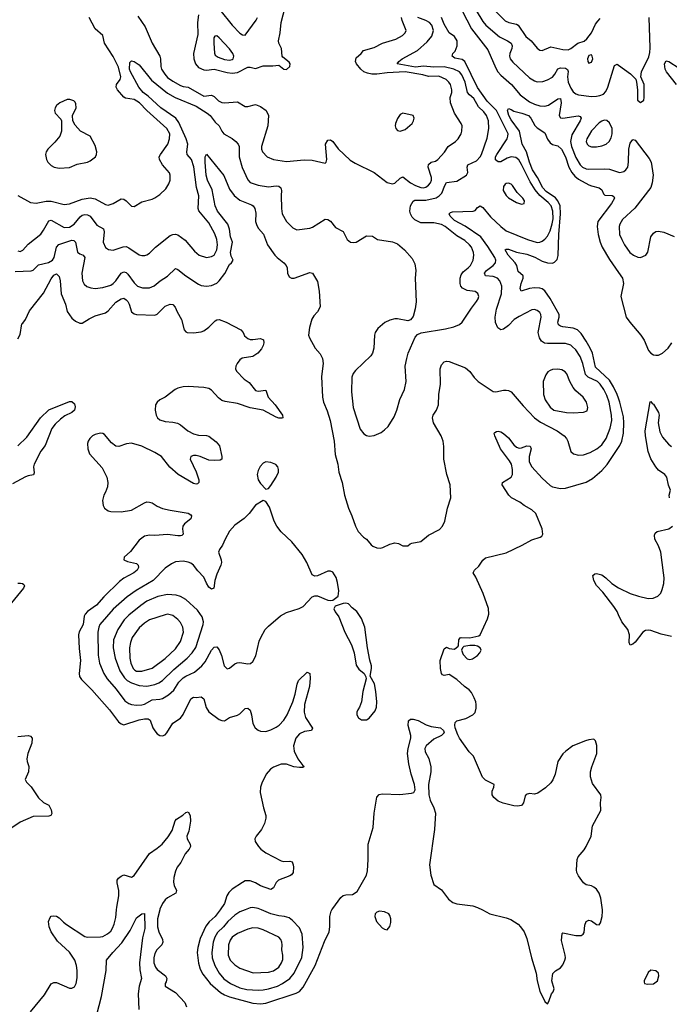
# Model space of a CAD drawing. Header units: inches. Extents: x 1550315 to 1685896, y 510706 to 640504.
# Tile 351 of 452: x 1635365 to 1640393, y 609269 to 616892. Entities that reach past the tile are written whole.
import ezdxf

# ---------------------------------------------------------------- set-up
doc = ezdxf.new("R2010")
doc.units = ezdxf.units.IN
doc.header["$MEASUREMENT"] = 0
for name, color, linetype in [('B6630', 7, 'Continuous'), ('B6631', 7, 'Continuous'), ('B6640', 7, 'Continuous'), ('B6641', 7, 'Continuous')]:
    doc.layers.add(name, color=color, linetype=linetype)

msp = doc.modelspace()

# ---------------------------------------------------------------- linework, layer by layer
at = {"layer": 'B6630', "color": 5}
for points, elevation in [([(1635449.8, 609210.2), (1635556.8, 609343.2), (1635610, 609426.4), (1635630, 609437), (1635650, 609437), (1635750, 609394.9), (1635770, 609393.4), (1635790, 609404), (1635802.9, 609430), (1635810, 609474), (1635811.1, 609530), (1635805.7, 609570), (1635792.4, 609610), (1635750, 609673.6), (1635657.6, 609757.6), (1635610, 609829), (1635592.3, 609870), (1635587, 609910), (1635600.1, 609939.9), (1635610, 609950.8), (1635630, 609954), (1635650, 609950.7), (1635670, 609939.1), (1635703.8, 609903.8), (1635726.8, 609886.8), (1635870, 609793.4), (1635890, 609789.2), (1635990, 609790.2), (1636010, 609794.9), (1636046.1, 609813.9), (1636070, 609836.4), (1636082.5, 609857.5), (1636097.2, 609890), (1636110, 609941), (1636115.6, 610000)], 580), ([(1635962, 609190), (1635998.4, 609330), (1636035.6, 609530), (1636038, 609610), (1636085.8, 609670), (1636156, 609744), (1636220.2, 609839.8), (1636270, 609939.3), (1636310, 609970.5), (1636330, 609970.8), (1636335, 609855), (1636315.1, 609784.9), (1636293.2, 609590), (1636294.7, 609534.7), (1636308.4, 609470), (1636290.1, 609410), (1636281.4, 609350), (1636286.6, 609230)], 560), ([(1636448.7, 610000), (1636433, 609930), (1636432.6, 609870), (1636442.4, 609830), (1636469.5, 609770), (1636472.2, 609750), (1636465.6, 609730), (1636425.6, 609690), (1636410, 609663.6), (1636402.3, 609630), (1636404.4, 609590), (1636416.8, 609556.8), (1636430, 609539.1), (1636494, 609490), (1636503, 609470), (1636497.8, 609442.2), (1636490.3, 609430), (1636490.6, 609410), (1636570, 609359.6), (1636643, 609283), (1636655.6, 609250)], 580), ([(1636916.1, 610000), (1636909.5, 609990), (1636878.3, 609950), (1636831.7, 609908.3), (1636806.6, 609873.4), (1636762.5, 609777.5), (1636743.3, 609710), (1636738.8, 609670), (1636748.2, 609588.2), (1636761.9, 609541.9), (1636783.2, 609503.2), (1636839, 609430), (1636919.2, 609359.2), (1636950, 609341.7), (1636990, 609327.6), (1637170, 609277.9), (1637230, 609272), (1637270, 609278.7), (1637505, 609355), (1637530, 609369.3), (1637559.1, 609400.9), (1637652.2, 609570), (1637724.2, 609755.8), (1637759.7, 609830), (1637766, 609870), (1637766, 609950), (1637776.9, 609990), (1637782.4, 610000)], 620), ([(1637109.9, 610000), (1637070, 609984.2), (1637030, 609959), (1636976.3, 609910), (1636943.7, 609870), (1636896.3, 609823.7), (1636876.2, 609790), (1636862.6, 609750), (1636853.6, 609670), (1636855.8, 609630), (1636875.3, 609570), (1636910.1, 609510), (1636946.2, 609466.2), (1636997.2, 609430), (1637070, 609395.7), (1637122.4, 609382.4), (1637210, 609377.9), (1637250, 609380.1), (1637290, 609388.4), (1637360.4, 609410), (1637399.8, 609430), (1637456.5, 609470), (1637490.3, 609509.7), (1637550, 609630.6), (1637558.1, 609710), (1637551.8, 609811.8), (1637530, 609860.5), (1637477, 609917), (1637450, 609937.7), (1637414, 609950), (1637370, 609954.6), (1637310, 609968.3), (1637236.6, 610000)], 640), ([(1638946.9, 610000), (1639004.7, 609970), (1639130, 609939.5), (1639165.8, 609925.9), (1639222.8, 609890), (1639242.8, 609870), (1639270, 609831.3), (1639290, 609778), (1639327, 609630), (1639363.7, 609510), (1639370.3, 609450), (1639390, 609371), (1639430, 609292), (1639450, 609272), (1639462, 609290), (1639482, 609350), (1639495.1, 609364.9), (1639502.7, 609390), (1639484.5, 609450), (1639492.1, 609507.9), (1639511.7, 609528.3), (1639550, 609550.6), (1639570, 609574), (1639585.6, 609610), (1639589.6, 609630), (1639587.3, 609650), (1639558, 609762), (1639564, 609816), (1639570, 609822), (1639670, 609802), (1639710, 609803), (1639727.3, 609812.7), (1639734.2, 609825.9), (1639738.9, 609881.1), (1639750, 609910.8), (1639770, 609920.7), (1639790, 609916.3), (1639830, 609886.4), (1639850, 609883.8), (1639861.1, 609898.9), (1639874.7, 609950), (1639876.4, 609990), (1639875.2, 610000)], 620)]:
    msp.add_lwpolyline(points, dxfattribs=dict(at, elevation=elevation))
for points, elevation in [([(1638150, 609989.7), (1638130, 609983), (1638115.8, 609970), (1638114, 609950), (1638126.7, 609910), (1638170, 609862), (1638190, 609850.7), (1638210, 609846), (1638229.5, 609870.5), (1638237.2, 609902.8), (1638236.9, 609930), (1638230, 609956), (1638221.6, 609970), (1638190, 609986.2)], 620), ([(1637170, 609860.7), (1637130.5, 609850), (1637050, 609817.2), (1637010, 609787.6), (1636994.6, 609765.4), (1636982.7, 609730), (1636977.8, 609650), (1636994.7, 609610), (1637030, 609574.2), (1637070, 609549.1), (1637171.9, 609511.9), (1637290, 609516.8), (1637330, 609529.4), (1637370, 609557.3), (1637391.6, 609590), (1637402.8, 609617.2), (1637403.1, 609650), (1637393.6, 609690), (1637398, 609730), (1637395.5, 609750), (1637386.2, 609770), (1637370, 609788.4), (1637250, 609846.5), (1637210, 609857.5)], 660)]:
    msp.add_lwpolyline(points, close=True, dxfattribs=dict(at, elevation=elevation))
at = {"layer": 'B6631', "color": 5}
for points, elevation in [([(1636749.5, 616930), (1636742.5, 616870), (1636743.3, 616776.7), (1636710.1, 616629.9), (1636712.3, 616590), (1636726.6, 616550), (1636750, 616522.3), (1636790, 616504.7), (1636810, 616502), (1636870, 616510.1), (1636970, 616482.8), (1637010, 616478.6), (1637050, 616482.9), (1637130, 616524.2), (1637150, 616525), (1637190, 616515.5), (1637250, 616536.3), (1637324.1, 616535.9), (1637370, 616540.7), (1637410, 616510.4), (1637430, 616506.3), (1637456.3, 616530), (1637458, 616550), (1637450, 616563.7), (1637401.7, 616601.7), (1637397, 616610), (1637391.1, 616670), (1637372.1, 616710), (1637368.8, 616730), (1637380.9, 616790), (1637390, 616871.3), (1637420.7, 616990)], 720), ([(1636914.1, 616970), (1637010, 616850.5), (1637070, 616788.4), (1637090, 616775.1), (1637110, 616771.9), (1637194.7, 616890), (1637205.7, 616910)], 740), ([(1638855.4, 617035.4), (1638950, 616879.1), (1638972.7, 616850), (1639079.8, 616759.8), (1639141.5, 616730), (1639170.1, 616710), (1639175.9, 616690), (1639174.6, 616670), (1639158.6, 616630), (1639155.8, 616610), (1639161.3, 616590), (1639182.8, 616562.8), (1639310, 616442.4), (1639350, 616418.5), (1639370, 616412.6), (1639414.6, 616414.6), (1639450, 616425.6), (1639490, 616448.5), (1639508.2, 616470), (1639530, 616513.2), (1639550, 616520.5), (1639590, 616516.2), (1639606.6, 616506.6), (1639611.2, 616491.2), (1639605.5, 616450), (1639611.5, 616410), (1639630, 616362.4), (1639650, 616334), (1639670, 616318.2), (1639690, 616311.1), (1639790, 616298), (1639830, 616299.7), (1639855.5, 616304.5), (1639883.1, 616316.9), (1639902.6, 616337.4), (1639918.7, 616370), (1639970, 616538.8), (1639990, 616548.2), (1640000, 616541.1)], 660), ([(1639037.2, 616970), (1639123.8, 616883.8), (1639150.7, 616870.7), (1639210, 616859.1), (1639222.6, 616850), (1639282.5, 616762.5), (1639324, 616730), (1639370, 616672.2), (1639390, 616657.6), (1639410, 616653.7), (1639477.2, 616682.8), (1639570, 616662.4), (1639610, 616660.3), (1639631.7, 616668.3), (1639686, 616710), (1639734.9, 616725.1), (1639756.3, 616743.7), (1639790.5, 616789.5), (1639823, 616857), (1639839.2, 616880.8), (1639859.4, 616900.6)], 680), ([(1635330, 614944), (1635452.9, 614947.1), (1635470, 614953.1), (1635510, 614995.2), (1635588.1, 615011.9), (1635618.4, 615030), (1635632.4, 615050), (1635650, 615132.2), (1635667.1, 615152.8), (1635770, 615185.6), (1635783.7, 615183.7), (1635796.5, 615170), (1635812, 615092), (1635830, 615079.1), (1635856.4, 615070), (1635869.1, 615050), (1635846.5, 614930), (1635850.3, 614870), (1635864.3, 614844.3), (1635885.6, 614825.6), (1635915.6, 614815.6), (1635950, 614812.3), (1636010, 614817.7), (1636070, 614836.1), (1636090, 614849.4), (1636108.2, 614870), (1636150, 614931.1), (1636170, 614941.1), (1636190, 614934), (1636202.1, 614922.1), (1636250, 614854.3), (1636277, 614830), (1636315.4, 614815.4), (1636370, 614817.1), (1636407.1, 614832.9), (1636451.3, 614870), (1636510, 614908), (1636570, 614965.3), (1636590, 614957.4), (1636650, 614910.2), (1636750, 614843.6), (1636770, 614835.3), (1636810, 614829), (1636850, 614834), (1636890, 614852.6), (1636910.4, 614869.6), (1636953, 614927), (1636990, 614998), (1637005.6, 615010), (1637017, 615030), (1637000.9, 615060.9), (1636995.9, 615090), (1637013.3, 615170), (1636996.5, 615210), (1636990.4, 615270.4), (1636977.5, 615310), (1636896.9, 615410), (1636879, 615450), (1636856.2, 615576.2), (1636819.5, 615650), (1636808.8, 615690), (1636800.2, 615790), (1636801.7, 615830), (1636810, 615850.5), (1636946.5, 615686.5), (1636990, 615580.3), (1637024.5, 615530), (1637070, 615494.2), (1637158.9, 615458.9), (1637171.7, 615450), (1637185.7, 615430), (1637194, 615394), (1637190.3, 615330), (1637200.2, 615300.2), (1637214.8, 615274.8), (1637251.2, 615231.2), (1637283.6, 615150), (1637339.5, 615070), (1637357.1, 615050), (1637410.5, 615010), (1637428.2, 614990), (1637435.5, 614970), (1637438, 614930), (1637450, 614902.8), (1637470, 614890.7), (1637490, 614890.6), (1637610, 614935.5), (1637630.6, 614930), (1637670, 614866), (1637683.1, 614790), (1637690.2, 614670), (1637670.4, 614630), (1637640.7, 614599.3), (1637625.9, 614574.1), (1637609.1, 614510), (1637601.5, 614450), (1637608.2, 614428.2), (1637652.7, 614350), (1637690, 614304.9), (1637710.3, 614270), (1637714.3, 614230), (1637700.8, 614130), (1637708.2, 613970), (1637717.5, 613930), (1637744.1, 613864.1), (1637767.2, 613790), (1637799.5, 613630), (1637806.9, 613526.9), (1637828.3, 613450), (1637836.1, 613390), (1637860.8, 613310), (1637878.5, 613210), (1637910.4, 613110), (1637937, 613050), (1637964.2, 612970), (1637984.4, 612930), (1638026.4, 612886.4), (1638050, 612870.4), (1638085.8, 612825.8), (1638097.5, 612817.5), (1638130, 612804.4), (1638158, 612802), (1638175.1, 612804.9), (1638230, 612830.5), (1638270, 612842.8), (1638296.3, 612836.3), (1638330, 612818.8), (1638370, 612818), (1638386.3, 612833.7), (1638400.2, 612839.8), (1638470, 612852.7), (1638530, 612900.3), (1638613.8, 612946.2), (1638638.4, 612970), (1638656.2, 613010), (1638677.4, 613110), (1638701.3, 613190), (1638696.9, 613290), (1638671.2, 613370), (1638647.6, 613490), (1638647.7, 613587.7), (1638642, 613630), (1638626.6, 613670), (1638567, 613770), (1638559.3, 613810), (1638566.6, 613830), (1638591.8, 613870), (1638607.3, 613910), (1638609.6, 613990), (1638622.6, 614070), (1638621, 614190), (1638630, 614220.7), (1638650, 614243), (1638670, 614248.4), (1638690, 614244.9), (1638816.1, 614196.1), (1638849.2, 614169.2), (1638882.6, 614122.6), (1638913.4, 614090), (1639030, 614014), (1639050, 614012.2), (1639110, 614024.4), (1639130, 614024.4), (1639150, 614021.6), (1639170, 614010.4), (1639262, 613902), (1639348.8, 613808.8), (1639395.3, 613775.3), (1639526, 613710), (1639578.9, 613670), (1639598.3, 613650), (1639608.9, 613630), (1639630.3, 613550.3), (1639651.7, 613531.7), (1639690, 613522), (1639730, 613523.5), (1639779.7, 613540.3), (1639832.4, 613570), (1639870, 613602), (1639903.5, 613650), (1639935, 613730), (1639949.2, 613790), (1639946.4, 613830), (1639927.4, 613930), (1639910, 613983.5), (1639887.6, 614030), (1639859.2, 614070), (1639836.5, 614090), (1639765.1, 614125.1), (1639744.7, 614144.7), (1639723.6, 614230), (1639704.2, 614284.2), (1639670, 614335.1), (1639642.7, 614362.7), (1639630, 614372.2), (1639590, 614385.4), (1639450, 614384.4), (1639428.3, 614388.3), (1639403.7, 614403.7), (1639387.7, 614430), (1639378, 614470), (1639401.8, 614590), (1639398.2, 614610), (1639390, 614624.2), (1639370, 614641.7), (1639350, 614648.4), (1639330, 614647.1), (1639230, 614595.3), (1639193.1, 614570), (1639150, 614526), (1639110, 614495.1), (1639090, 614491.1), (1639066.4, 614506.4), (1639047.2, 614547.2), (1639045.7, 614590), (1639057, 614650), (1639095.7, 614770), (1639097.7, 614830), (1639082, 614870), (1639063.5, 614890), (1639030, 614904.9), (1638969.6, 614910), (1638962.8, 614930), (1638977.5, 614950), (1639029.8, 614990), (1639047.9, 615010), (1639049.8, 615030), (1639042.7, 615050), (1638990, 615137.7), (1638934.5, 615210), (1638813.3, 615293.3), (1638730, 615338.7), (1638696.5, 615370), (1638688.3, 615390), (1638700.3, 615399.7), (1638716.3, 615403.7), (1638874, 615410), (1638890, 615415.8), (1638910, 615439.1), (1638930, 615452), (1638950, 615438.9), (1639010, 615365.8), (1639088.1, 615290), (1639130, 615257.1), (1639294.9, 615190), (1639370, 615168), (1639390, 615169.4), (1639410, 615177.1), (1639430, 615192.1), (1639450, 615217.2), (1639470, 615257.3), (1639487.9, 615312.1), (1639494.5, 615350), (1639491, 615410), (1639478.2, 615450), (1639456.8, 615476.8), (1639391.5, 615531.5), (1639356.4, 615576.4), (1639316.8, 615636.8), (1639250, 615771.9), (1639227.8, 615807.8), (1639204.5, 615824.5), (1639170, 615830.4), (1639139.5, 615820.5), (1639090, 615790.7), (1639070, 615791.8), (1639048.7, 615808.7), (1639048.7, 615830), (1639059, 615850), (1639137.4, 615970), (1639144.5, 615990), (1639145, 616010), (1639055.7, 616190), (1638982.7, 616262.7), (1638907.5, 616367.5), (1638810, 616569.1), (1638790, 616583.8), (1638733.5, 616593.5), (1638711.6, 616610), (1638718.3, 616630), (1638735, 616650), (1638750.6, 616689.4), (1638750.7, 616729.3), (1638730, 616761.7), (1638689.8, 616790), (1638650, 616858.7), (1638629.3, 616910)], 640), ([(1635350, 615532.3), (1635450, 615477.8), (1635492.7, 615472.7), (1635570, 615486.2), (1635610, 615487.5), (1635710, 615461), (1635750, 615466.7), (1635850, 615503.6), (1635910, 615514.1), (1635950, 615505), (1636030, 615461.2), (1636050, 615457.2), (1636090, 615468.4), (1636150, 615504.7), (1636170, 615504), (1636190.2, 615490.2), (1636230, 615448.7), (1636250, 615446), (1636310, 615481.3), (1636390, 615502), (1636410, 615512), (1636450, 615540.3), (1636496.4, 615583.6), (1636519.3, 615620.7), (1636529.8, 615650), (1636531.1, 615690), (1636525.5, 615705.5), (1636469.7, 615770), (1636446.2, 615810), (1636445.7, 615830), (1636455.1, 615850), (1636510.9, 615930), (1636524.7, 615970), (1636527.2, 616010), (1636503.5, 616050), (1636348.9, 616188.9), (1636293.2, 616250), (1636250, 616273.6), (1636184.1, 616284.1), (1636170, 616293.5), (1636123.5, 616350), (1636112.7, 616370), (1636114.4, 616390), (1636143.9, 616430), (1636148.3, 616450), (1636130, 616524.5), (1636090, 616606.8), (1636020.7, 616710), (1636007.8, 616770), (1635950, 616821.6), (1635902, 616910)], 680), ([(1635350, 615102), (1635370, 615096.5), (1635390, 615107.6), (1635430, 615155.3), (1635527.6, 615232.4), (1635550, 615263.1), (1635590, 615334), (1635610, 615340.2), (1635710, 615284.6), (1635750, 615285.2), (1635786, 615310), (1635832.6, 615367.4), (1635850, 615379.1), (1635870, 615383.5), (1635890, 615381.3), (1635910.1, 615370.1), (1635962.7, 615302.7), (1636012.9, 615272.9), (1636018.2, 615250), (1636012.6, 615170), (1636029.1, 615129.1), (1636052, 615112), (1636090, 615107), (1636165, 615135), (1636190, 615135.2), (1636210, 615126.7), (1636290, 615071.7), (1636310, 615065.7), (1636332.7, 615067.3), (1636350, 615072.4), (1636370, 615086), (1636416.9, 615130), (1636530, 615222.2), (1636550, 615230.3), (1636570, 615232), (1636590, 615225.7), (1636645, 615185), (1636719.5, 615099.5), (1636754.9, 615070), (1636810, 615052.3), (1636850, 615058.6), (1636869.6, 615070), (1636890.5, 615110), (1636895.6, 615150), (1636891.2, 615190), (1636875.4, 615235.4), (1636830, 615318.7), (1636752.2, 615412.2), (1636747.9, 615430), (1636752.1, 615527.9), (1636734.5, 615594.5), (1636713.1, 615753.1), (1636694.9, 615810), (1636662.7, 615850), (1636660.2, 615870), (1636667.3, 615930), (1636653.8, 615970), (1636596.6, 616096.6), (1636574.9, 616130), (1636457.5, 616210), (1636360.4, 616300.4), (1636322, 616330), (1636288.1, 616370), (1636222.8, 616490), (1636216.2, 616510), (1636218.6, 616561.4), (1636230, 616574), (1636250, 616568), (1636290, 616542.4), (1636385.2, 616425.2), (1636510, 616323.3), (1636569.7, 616289.7), (1636730, 616221.8), (1636817.4, 616170), (1636839.8, 616150), (1636879.3, 616099.3), (1636909.1, 616070), (1636930.1, 616030.1), (1636946.5, 616010), (1637010, 615972.8), (1637039.1, 615950), (1637055.3, 615930), (1637064.1, 615910), (1637064.7, 615830), (1637087.3, 615747.3), (1637130, 615652.2), (1637150, 615632.6), (1637210.2, 615610.2), (1637290, 615598.2), (1637350, 615607.1), (1637370, 615604), (1637387.2, 615590), (1637391.1, 615570), (1637388.1, 615531.9), (1637390.9, 615430.9), (1637398, 615390), (1637430, 615330.3), (1637480.3, 615280.3), (1637510, 615264.7), (1637610, 615279.1), (1637632.9, 615287.1), (1637730, 615347.2), (1637750, 615344.9), (1637771.4, 615331.4), (1637810, 615284), (1637870, 615251.3), (1637899.1, 615190), (1637926, 615170), (1637950, 615167), (1637970, 615170.4), (1638050, 615218), (1638097.3, 615217.3), (1638134, 615190), (1638250, 615173.4), (1638290, 615157.3), (1638342.8, 615110), (1638403.1, 615043.1), (1638423.1, 615003.1), (1638432.2, 614950), (1638427, 614890), (1638433, 614707), (1638427.1, 614652.9), (1638410, 614595.3), (1638390.8, 614569.2), (1638370, 614561.2), (1638290, 614575.1), (1638270, 614575.1), (1638230, 614565.6), (1638192.3, 614547.7), (1638138, 614502), (1638115.5, 614470), (1638110.4, 614450), (1638107, 614350), (1638095.8, 614310), (1638082.4, 614290), (1637963.5, 614176.5), (1637946.9, 614153.1), (1637936.3, 614123.7), (1637932.5, 614010), (1637945.7, 613890), (1638001.7, 613721.7), (1638030, 613684.9), (1638050, 613672.8), (1638070, 613667.2), (1638110, 613673.1), (1638163.6, 613696.4), (1638190, 613715.8), (1638216.3, 613743.7), (1638262.9, 613817.1), (1638285.6, 613870), (1638308.2, 613951.8), (1638342.6, 614030), (1638357, 614090), (1638349.4, 614210), (1638361.2, 614270), (1638372.7, 614310), (1638426, 614434), (1638445.2, 614454.8), (1638472.3, 614467.7), (1638660.6, 614499.4), (1638725.1, 614514.9), (1638770, 614532.4), (1638790, 614550.5), (1638861.4, 614658.6), (1638901.1, 614710), (1638913.1, 614730), (1638918, 614750), (1638912.4, 614772.4), (1638890, 614786.9), (1638830, 614796.8), (1638793.5, 614813.5), (1638779.8, 614830), (1638773.5, 614850), (1638775.4, 614890), (1638782.5, 614917.5), (1638799.1, 614940.9), (1638836.4, 614970), (1638854, 614990), (1638875.3, 615030), (1638880.7, 615070), (1638878.2, 615090), (1638862.3, 615130), (1638848.1, 615150), (1638810, 615183), (1638750, 615218.4), (1638659, 615290), (1638630, 615306.5), (1638570, 615318.8), (1638470, 615320.9), (1638422.9, 615342.9), (1638403.6, 615363.6), (1638390.9, 615390), (1638386, 615410), (1638389.8, 615450), (1638410, 615488.5), (1638424, 615496), (1638510, 615495.2), (1638590, 615514.4), (1638611.9, 615528.1), (1638632.2, 615550), (1638656.5, 615610), (1638670, 615631.3), (1638750, 615642.3), (1638823.6, 615690), (1638835.1, 615710), (1638828.9, 615750), (1638834.3, 615770), (1638900.2, 615799.8), (1638929, 615830), (1638939.8, 615850), (1638983.6, 615976.4), (1638996.3, 616050), (1638993, 616110), (1638977.9, 616150), (1638957.8, 616177.8), (1638916.9, 616216.9), (1638881.2, 616281.2), (1638847.5, 616310), (1638832.3, 616330), (1638813.3, 616410), (1638786.4, 616466.4), (1638768.4, 616490), (1638726.6, 616510), (1638650, 616527.6), (1638570, 616525.8), (1638491.5, 616531.5), (1638430, 616526.2), (1638288, 616550), (1638300.4, 616570), (1638324.4, 616590), (1638445.3, 616654.7), (1638519.6, 616720.4), (1638555.1, 616764.9), (1638567.1, 616810), (1638554.2, 616850), (1638536.8, 616870), (1638510, 616885.6), (1638445.7, 616910)], 660), ([(1636280.3, 616920.3), (1636336.8, 616836.8), (1636390, 616710.4), (1636451, 616610), (1636456.2, 616590), (1636457.6, 616530), (1636463.8, 616510), (1636487.8, 616470), (1636510, 616445.1), (1636550, 616415.9), (1636610, 616382.5), (1636630, 616374.9), (1636670, 616370.2), (1636790, 616299.5), (1636850, 616307.5), (1636870, 616296.6), (1636904.1, 616264.1), (1636930, 616251.5), (1636951.7, 616248.3), (1637050, 616257.6), (1637110, 616219.1), (1637130, 616220.2), (1637190, 616236.2), (1637230, 616220.2), (1637273.2, 616190), (1637290.2, 616150), (1637287.1, 616070), (1637237.4, 615910), (1637238, 615890), (1637244.9, 615870), (1637280.3, 615830), (1637330, 615810.2), (1637430, 615794.7), (1637567.3, 615807.3), (1637630, 615803.6), (1637730, 615782.4), (1637736.9, 615790), (1637741.5, 615810), (1637731, 615929), (1637750, 615960.5), (1637770, 615963), (1637788.6, 615948.6), (1637830, 615893.4), (1637923.7, 615803.7), (1637961.1, 615781.1), (1638110, 615710.2), (1638210, 615632.6), (1638250, 615622), (1638270, 615627.9), (1638310, 615664.9), (1638330, 615674.9), (1638390, 615630.1), (1638430, 615608.4), (1638470, 615594), (1638490, 615591.8), (1638510, 615597), (1638530, 615611), (1638544.5, 615630), (1638552.2, 615650), (1638553.6, 615670), (1638528.1, 615750), (1638530, 615772), (1638550, 615788.1), (1638582.9, 615797.1), (1638600.5, 615810), (1638652.1, 615867.9), (1638681, 615910), (1638738.4, 615950), (1638759.6, 615970), (1638783, 616010), (1638788, 616030), (1638789.7, 616070), (1638783, 616090), (1638729.7, 616169.7), (1638699.8, 616250), (1638697.8, 616290), (1638709.8, 616330), (1638710.5, 616349.5), (1638699.8, 616390), (1638687.7, 616410), (1638667.1, 616430), (1638610, 616454.3), (1638530, 616453.1), (1638486.4, 616466.4), (1638350, 616487.7), (1638210, 616480.3), (1638129.5, 616469.5), (1638090.4, 616470.5), (1638057.4, 616477.4), (1638028.8, 616488.8), (1638005.1, 616510), (1637973.1, 616550), (1637965, 616570), (1637970, 616597.6), (1638009.6, 616630), (1638026.8, 616653.2), (1638110, 616677), (1638174, 616710), (1638277.7, 616742.3), (1638329.2, 616770.8), (1638348.4, 616790), (1638356, 616810), (1638325.6, 616885.6), (1638320.1, 616910)], 680), ([(1638790, 616961.8), (1638862.5, 616822.5), (1638990, 616659.6), (1639050, 616516.1), (1639065.4, 616490), (1639090, 616462.5), (1639171.4, 616391.4), (1639239.8, 616310), (1639310, 616257), (1639350, 616237.6), (1639390, 616226), (1639430, 616223.9), (1639459.6, 616230), (1639530, 616279.7), (1639550, 616283), (1639555.8, 616250), (1639541.6, 616150), (1639550, 616132.4), (1639570, 616129.2), (1639689, 616149), (1639703.1, 616143.1), (1639710.2, 616130), (1639702.7, 616110), (1639639.5, 616000.5), (1639628.7, 615950), (1639636.8, 615910), (1639670, 615824.7), (1639703, 615770), (1639721.3, 615750), (1639750, 615737.3), (1639770, 615734.3), (1639890, 615738.6), (1639930, 615736), (1640000, 615712.5)], 640), ([(1640000, 613962.1), (1639990.3, 613990), (1639962.5, 614050), (1639930, 614100.4), (1639822.3, 614202.3), (1639798.3, 614310), (1639781.3, 614350), (1639750, 614402.4), (1639710, 614462.9), (1639683.9, 614490), (1639650, 614503.7), (1639570, 614514.1), (1639550, 614519.8), (1639536.1, 614530), (1639531.3, 614550), (1639541.4, 614590), (1639541.5, 614610), (1639470, 614734.2), (1639430, 614792.2), (1639410, 614807.5), (1639390, 614813.9), (1639350, 614815.9), (1639310, 614812), (1639246.6, 614790), (1639239.3, 614810), (1639247.1, 614850), (1639262.8, 614890), (1639261.3, 614910), (1639223.7, 614943.7), (1639212.9, 614990), (1639201.3, 615010), (1639146.8, 615070), (1639123.5, 615110), (1639130, 615115.6), (1639150, 615115.1), (1639210, 615092.3), (1639290, 615076.9), (1639353, 615053), (1639410, 615022.2), (1639450, 615008.9), (1639490, 615007.7), (1639505.6, 615014.4), (1639524.5, 615035.5), (1639533.1, 615066.9), (1639537.3, 615230), (1639552.2, 615390), (1639547.9, 615450), (1639531.2, 615491.2), (1639512.3, 615512.3), (1639441.1, 615561.1), (1639413.9, 615590), (1639374.2, 615670), (1639335.3, 615730), (1639310.6, 615790), (1639288.3, 615868.3), (1639255.3, 615930), (1639234.9, 616030), (1639170, 616116.8), (1639151, 616150), (1639140.5, 616190), (1639150, 616204.9), (1639170, 616198.4), (1639190, 616183), (1639250.8, 616170), (1639304.2, 616150), (1639322.2, 616130), (1639353.7, 616073.7), (1639370, 616054), (1639430, 616016.9), (1639450, 615966.4), (1639470, 615938.5), (1639490, 615926.7), (1639530, 615915), (1639558.3, 615890), (1639590.6, 615830.6), (1639614.9, 615750), (1639637.7, 615710), (1639661.4, 615681.4), (1639690, 615659), (1639770, 615614.6), (1639790, 615605.1), (1639850.4, 615590), (1639870, 615574), (1639883.9, 615543.9), (1639894.4, 615534.4), (1639951.1, 615531.1), (1639964.7, 615524.7), (1639968.8, 615510), (1639946.5, 615470), (1639840.5, 615330), (1639835.9, 615290), (1639843, 615230), (1639857.2, 615170), (1639874.4, 615130), (1639930, 615035.3), (1640000, 614935.8)], 620), ([(1635350, 614422), (1635370, 614454), (1635382, 614538), (1635390, 614542), (1635410, 614571), (1635442.1, 614637.9), (1635550, 614775.5), (1635610, 614886.5), (1635630, 614913.6), (1635650, 614925.7), (1635670, 614904.9), (1635677.7, 614870), (1635686.7, 614770), (1635719.1, 614690), (1635732.8, 614632.8), (1635770, 614581.6), (1635797.7, 614557.7), (1635830, 614541.6), (1635850, 614543), (1635903.3, 614576.7), (1635950, 614599.5), (1636030, 614622), (1636050, 614638.7), (1636110, 614706.2), (1636150, 614732.2), (1636170, 614735.5), (1636190, 614724.4), (1636201.6, 614710), (1636212.6, 614690), (1636231.6, 614630), (1636250, 614614.7), (1636270, 614609.3), (1636410, 614603.6), (1636430, 614613.1), (1636490, 614674.4), (1636530, 614690.2), (1636550, 614686.4), (1636567.8, 614667.7), (1636583.1, 614630), (1636617, 614570), (1636638.4, 614490), (1636650, 614475.5), (1636661, 614470), (1636710, 614468.4), (1636770, 614476.9), (1636790, 614484.1), (1636830, 614511.3), (1636878.1, 614561.9), (1636890, 614568.6), (1636910, 614570.1), (1636964, 614550), (1637077.1, 614490), (1637094.4, 614470), (1637105.5, 614445.5), (1637130, 614423.8), (1637150, 614416.4), (1637170, 614415.8), (1637230, 614424), (1637252.7, 614412.7), (1637254.9, 614390), (1637250.4, 614370), (1637236.3, 614343.7), (1637209.1, 614310.9), (1637170, 614284.7), (1637087.7, 614272.3), (1637070, 614258.9), (1637047.6, 614230), (1637037.4, 614210), (1637034.9, 614190), (1637044.6, 614170), (1637102.3, 614110), (1637142.2, 614082.2), (1637190, 614021.1), (1637210, 614016.5), (1637270, 614024.7), (1637287.2, 613970), (1637342.8, 613910), (1637399.3, 613830), (1637401, 613810), (1637393.5, 613806.5), (1637371.7, 613808.3), (1637350, 613816), (1637250, 613869.1), (1637150, 613886.1), (1637050, 613921.9), (1636956.1, 613936.1), (1636930, 613944.5), (1636903.7, 613963.7), (1636850, 614024.4), (1636830, 614036.4), (1636790, 614045), (1636670, 614052.4), (1636630, 614049.8), (1636590, 614040.2), (1636568.9, 614030), (1636490, 613970.8), (1636450.2, 613949.8), (1636428, 613930), (1636416.4, 613910), (1636413.1, 613870), (1636420.3, 613830), (1636432, 613810), (1636450, 613794.6), (1636490, 613781.2), (1636550, 613776.9), (1636587.4, 613767.4), (1636610, 613754.9), (1636666.4, 613710), (1636710, 613686.5), (1636750, 613676.9), (1636810, 613673.8), (1636830, 613666.7), (1636885.1, 613625.1), (1636911.9, 613591.9), (1636930.3, 613509.7), (1636930.4, 613490), (1636917.5, 613482.5), (1636870, 613478.5), (1636830, 613483.1), (1636762.7, 613510), (1636730, 613517.2), (1636710, 613517.4), (1636690.4, 613509.6), (1636683.8, 613490), (1636732, 613392), (1636751.5, 613330), (1636751.9, 613308.1), (1636742, 613298), (1636730, 613295.6), (1636710, 613300.5), (1636591.2, 613370), (1636528.2, 613428.2), (1636461.7, 613510), (1636410, 613542.2), (1636310, 613589.8), (1636230, 613613.1), (1636191.5, 613608.5), (1636132.5, 613587.5), (1636110, 613591), (1636075.1, 613615.1), (1636020.4, 613680.4), (1636010, 613687.6), (1635990, 613691.3), (1635950, 613681.3), (1635930, 613669.7), (1635908.8, 613650), (1635896, 613630), (1635890.3, 613610), (1635892.6, 613570), (1635905.5, 613530), (1636002.6, 613422.6), (1636039.6, 613350), (1636047.2, 613310), (1636044.2, 613275.8), (1636030, 613234), (1636016.3, 613210), (1636007.3, 613170), (1636010.7, 613130), (1636021, 613110), (1636050.4, 613090.4), (1636070, 613083.8), (1636150, 613080.8), (1636230, 613094.4), (1636330, 613152.4), (1636350, 613158.5), (1636370, 613158), (1636390, 613151.5), (1636430, 613126.2), (1636470, 613108.3), (1636530, 613093.8), (1636670, 613071.6), (1636690, 613059.1), (1636695.8, 613050), (1636690, 613027.6), (1636642, 612990), (1636628.6, 612971.4), (1636624.4, 612950), (1636630.3, 612910), (1636620.4, 612899.6), (1636610, 612895.1), (1636590, 612895.3), (1636510, 612906.6), (1636410, 612899.1), (1636370, 612900.5), (1636330, 612892.8), (1636290, 612863.6), (1636223.9, 612776.1), (1636173, 612730), (1636170.7, 612710.7), (1636198.5, 612698.5), (1636270, 612681.5), (1636281.5, 612670), (1636285, 612650), (1636274.2, 612630), (1636247.6, 612610), (1636170, 612567.2), (1636137.7, 612542.3), (1636015.9, 612424.1), (1635961, 612359), (1635890, 612309.8), (1635872.1, 612290), (1635865.4, 612274.6), (1635855.8, 612210), (1635825.8, 612154.2), (1635820.8, 612130), (1635824.7, 612024.7), (1635835, 611930), (1635826, 611830), (1635828.3, 611808.3), (1635842.6, 611782.6), (1635924.8, 611704.8), (1636061.1, 611550), (1636130, 611455.8), (1636150, 611439.5), (1636170, 611433.4), (1636290, 611471.5), (1636330, 611479.8), (1636358.5, 611478.5), (1636374, 611470), (1636395.9, 611410), (1636410, 611386), (1636430, 611364), (1636450, 611350.3), (1636471.8, 611348.2), (1636490, 611355.3), (1636503.5, 611370), (1636550, 611445.3), (1636610, 611484.4), (1636630, 611513.7), (1636690, 611635.3), (1636710, 611647.4), (1636730, 611644.9), (1636770, 611650.4), (1636790, 611633), (1636807.3, 611567.3), (1636830, 611533.4), (1636910, 611474.4), (1636930, 611465.5), (1636950, 611464.9), (1636990, 611490.4), (1637050, 611507), (1637070, 611517.6), (1637110, 611558.4), (1637130, 611563.1), (1637150, 611545.5), (1637160.2, 611510), (1637170, 611442), (1637187.9, 611410), (1637210, 611392.4), (1637230, 611384.1), (1637270, 611382.3), (1637310, 611395.3), (1637350, 611414.8), (1637373.2, 611430), (1637410.5, 611470), (1637436.1, 611510), (1637478.8, 611610), (1637498.6, 611670), (1637512.4, 611747.6), (1637523.1, 611776.9), (1637590, 611841), (1637610.6, 611830), (1637614, 611794), (1637609.3, 611730), (1637570.8, 611590), (1637568.1, 611530), (1637578, 611490), (1637631.7, 611408.3), (1637622.8, 611390), (1637570, 611382.5), (1637530, 611363.5), (1637503.2, 611330), (1637483.9, 611270), (1637490.2, 611230), (1637518.2, 611170), (1637557.3, 611117.3), (1637567.7, 611110), (1637556.5, 611103.5), (1637530, 611101.5), (1637488.4, 611108.4), (1637430, 611129), (1637390, 611127.2), (1637330, 611106), (1637307.4, 611090), (1637272.9, 611050), (1637238.2, 610981.8), (1637228.8, 610950), (1637225.7, 610910), (1637251.5, 610790), (1637270, 610731), (1637271.2, 610710), (1637258.8, 610670), (1637237.1, 610622.9), (1637194.4, 610570), (1637185.7, 610550), (1637188.9, 610530), (1637213.8, 610490), (1637232.9, 610470), (1637270, 610442.8), (1637390, 610380.7), (1637410, 610374.9), (1637456.7, 610376.7), (1637473.1, 610373.1), (1637483.1, 610350), (1637485.7, 610330), (1637481.7, 610290), (1637469.1, 610270.9), (1637456.3, 610263.7), (1637369.3, 610230.7), (1637350, 610211.6), (1637330, 610169.6), (1637310, 610157.7), (1637230, 610186.8), (1637190, 610209.8), (1637150, 610224.7), (1637110, 610224), (1637090, 610212.6), (1637010, 610159.7), (1636985.1, 610134.9), (1636969.1, 610110), (1636949.3, 610050), (1636916.1, 610000)], 620), ([(1635350, 613592.5), (1635420.6, 613659.4), (1635525.8, 613810), (1635590, 613871.4), (1635750, 613937.3), (1635770, 613936), (1635790, 613918), (1635795.6, 613895.6), (1635790, 613868.8), (1635768.4, 613850), (1635715.7, 613824.3), (1635680, 613800), (1635638.5, 613761.5), (1635613.1, 613726.9), (1635563.4, 613596.6), (1635527.6, 613552.4), (1635478, 613450), (1635473.3, 613430), (1635476.1, 613383.9), (1635471.7, 613368.3), (1635430, 613362), (1635410, 613353.6), (1635310, 613297.6)], 580), ([(1639875.2, 610000), (1639864.7, 610090), (1639851.8, 610130), (1639830, 610159.3), (1639810, 610176), (1639790, 610185.2), (1639750, 610194), (1639730, 610209), (1639690, 610262.7), (1639678.7, 610290), (1639676.3, 610310), (1639681.1, 610390), (1639687.2, 610410), (1639735.3, 610464.7), (1639749.7, 610490), (1639788.2, 610570), (1639799.1, 610650), (1639864.2, 610770), (1639862, 610830), (1639866.9, 610870), (1639863, 610890), (1639798.2, 610978.2), (1639784, 611030), (1639784.7, 611070), (1639793.5, 611106.5), (1639831.8, 611210), (1639832.5, 611272.5), (1639822, 611310), (1639810, 611322), (1639770, 611318), (1639744.7, 611310), (1639647.3, 611270), (1639593.4, 611230), (1639570, 611209.2), (1639530.4, 611149.6), (1639510.3, 611049.7), (1639493.1, 611006.9), (1639476.7, 610983.3), (1639436.1, 610943.9), (1639375.2, 610904.8), (1639350, 610897.2), (1639310, 610902), (1639285.4, 610894.6), (1639278, 610882), (1639266, 610830), (1639250, 610808.7), (1639217.3, 610802.7), (1639190, 610805.1), (1639107.3, 610827.3), (1639070, 610842.7), (1639036, 610870), (1639022.9, 610890), (1639022, 610918), (1639035.3, 610950), (1639038, 610970), (1638970, 611004), (1638947.3, 611027.3), (1638877.2, 611190), (1638845.1, 611225.1), (1638770.7, 611330.7), (1638756.5, 611356.5), (1638736.9, 611410), (1638733, 611430), (1638736.9, 611450), (1638750, 611464.4), (1638817.6, 611482.4), (1638873.2, 611510), (1638891.3, 611528.7), (1638898, 611562), (1638898, 611590), (1638895.3, 611610), (1638882.6, 611642.6), (1638862, 611682), (1638844.2, 611704.2), (1638807, 611730), (1638750, 611783), (1638690, 611822), (1638650, 611814), (1638639, 611819), (1638629.5, 611829.5), (1638622, 611870), (1638619, 611930), (1638650, 612022), (1638670, 612034.8), (1638690, 612024.7), (1638730, 612018), (1638758, 612042), (1638762, 612050), (1638763.7, 612090), (1638774, 612106), (1638782, 612110), (1638850, 612106.7), (1638918.2, 612121.8), (1638929.7, 612130.3), (1638987.2, 612252.8), (1638997.2, 612290), (1638994.8, 612334.8), (1638953.1, 612450), (1638896.6, 612576.6), (1638876.2, 612610), (1638884.7, 612630), (1638919.1, 612660.9), (1638950, 612707.4), (1638970, 612726), (1639130, 612765.3), (1639255.7, 612824.3), (1639330, 612865.4), (1639395.1, 612884.9), (1639406.4, 612893.6), (1639414.2, 612910), (1639409.7, 612950), (1639360.9, 613070), (1639330, 613098.8), (1639269.6, 613130), (1639236.8, 613156.8), (1639170.8, 613190.8), (1639150.8, 613210.8), (1639099.3, 613290), (1639101.2, 613310), (1639170, 613350.4), (1639179.8, 613370), (1639180.9, 613410), (1639171.3, 613450), (1639157.5, 613477.5), (1639087.9, 613570), (1639042.9, 613670), (1639037.2, 613690), (1639042.5, 613697.5), (1639055.5, 613704.5), (1639070, 613705.5), (1639090, 613701.3), (1639110, 613688.7), (1639150, 613654), (1639190, 613600.9), (1639210, 613583.2), (1639230, 613574.7), (1639250, 613576.5), (1639290, 613592.1), (1639315.5, 613590), (1639324, 613570), (1639309.4, 613510), (1639307.7, 613470), (1639330.2, 613430), (1639410, 613342.5), (1639470, 613286.7), (1639490, 613275.4), (1639550, 613261.8), (1639590, 613264.9), (1639750, 613311.7), (1639798.7, 613341.3), (1639870, 613401.5), (1639912.6, 613447.4), (1640000, 613580.9)], 620), ([(1640000, 612285.2), (1639988.8, 612310), (1639963.1, 612350), (1639879.4, 612459.4), (1639830, 612511.2), (1639808.5, 612550), (1639800.9, 612590), (1639816.9, 612603.1), (1639830, 612604.9), (1639870, 612593.2), (1639902.3, 612570), (1639947.9, 612527.9), (1640000, 612493.8)], 580), ([(1635350, 612530.3), (1635370.4, 612530.4), (1635388.1, 612528.1), (1635398.4, 612518.4), (1635402, 612510), (1635395.3, 612490), (1635301.4, 612378.6)], 580), ([(1637782.4, 610000), (1637788.6, 610011.4), (1637850, 610096.4), (1637869.8, 610110.2), (1637890, 610116.5), (1637940.9, 610119.1), (1637976.3, 610143.7), (1638049.4, 610270), (1638056.6, 610303.4), (1638061.6, 610390), (1638062.6, 610510), (1638102, 610638), (1638108.4, 610748.4), (1638130, 610872.6), (1638147.1, 610892.9), (1638170, 610898.2), (1638306.4, 610893.6), (1638396.8, 610903.2), (1638416.2, 610910), (1638426.9, 610930), (1638421.7, 610970), (1638394.7, 611050), (1638376.9, 611130), (1638366.9, 611210), (1638371.4, 611248.6), (1638392.3, 611330), (1638392.3, 611350), (1638373.2, 611426.8), (1638375.3, 611464.7), (1638390, 611478), (1638410, 611478), (1638450, 611466), (1638512.7, 611432.7), (1638550, 611419.1), (1638622, 611410), (1638646, 611390), (1638650.8, 611370), (1638630, 611349), (1638570, 611322), (1638512, 611270), (1638502, 611250), (1638503.6, 611223.6), (1638531.1, 611171.1), (1638546.8, 611106.8), (1638547.7, 611070), (1638529.2, 610970.8), (1638532.5, 610890), (1638542, 610850), (1638571.8, 610790), (1638584.6, 610750), (1638577.2, 610622.8), (1638538.3, 610350), (1638547.8, 610267.8), (1638570, 610196), (1638630, 610154.8), (1638683.6, 610083.6), (1638717.7, 610057.7), (1638750, 610047.9), (1638871.6, 610031.6), (1638910, 610019.1), (1638946.9, 610000)], 620), ([(1635350, 611343.7), (1635430.3, 611350.3), (1635450, 611344.9), (1635463, 611330), (1635458, 611290), (1635427.6, 611210), (1635421.3, 611170), (1635422.4, 611150), (1635434.9, 611110), (1635434.4, 611070), (1635407.7, 611010), (1635417.3, 610990), (1635453.9, 610953.9), (1635510, 610868.2), (1635550, 610832.7), (1635590.3, 610810.3), (1635610, 610776), (1635614.4, 610745.6), (1635606, 610730), (1635590, 610724.7), (1635470, 610722.6), (1635370, 610678.9), (1635305.5, 610634.5)], 580), ([(1636115.6, 610000), (1636117.7, 610022.3), (1636133.7, 610110), (1636131.3, 610150), (1636118.4, 610210), (1636120.9, 610230), (1636130, 610246), (1636150, 610262), (1636170, 610270.4), (1636230, 610254), (1636250, 610266), (1636370, 610436.9), (1636430, 610476.9), (1636468.4, 610510), (1636513.9, 610566.1), (1636544.4, 610615.6), (1636569.8, 610690.2), (1636578.7, 610701.3), (1636627.4, 610732.6), (1636650, 610754.4), (1636670, 610758.8), (1636684.4, 610730), (1636687.1, 610687.1), (1636673.8, 610610), (1636659.5, 610570), (1636660.3, 610550), (1636683.6, 610510), (1636686.5, 610490), (1636677.8, 610470), (1636645.5, 610434.5), (1636613.2, 610366.8), (1636583.5, 610330), (1636570, 610298.7), (1636558.2, 610250), (1636555.9, 610215.9), (1636560.6, 610190), (1636578.7, 610150), (1636572.7, 610130), (1636510, 610093.6), (1636490, 610076.8), (1636470, 610049.7), (1636450, 610006), (1636448.7, 610000)], 580), ([(1637236.6, 610000), (1637210, 610011.5), (1637170, 610017.8), (1637150, 610015.8), (1637109.9, 610000)], 640)]:
    msp.add_lwpolyline(points, dxfattribs=dict(at, elevation=elevation))
for points, elevation in [([(1636890, 616766.8), (1636876, 616764), (1636868.9, 616751.1), (1636866.8, 616710), (1636872.9, 616632.9), (1636878.7, 616618.7), (1636901.1, 616601.1), (1636950, 616583.8), (1636990, 616579.3), (1637010, 616584.2), (1637018.2, 616590), (1637022.3, 616610), (1637014.8, 616630), (1636990, 616667.6), (1636910, 616753.2)], 740), ([(1639790, 616619.3), (1639770, 616615.1), (1639760.3, 616590), (1639762.4, 616570), (1639770, 616554.8), (1639790, 616562.8), (1639800.7, 616590), (1639797, 616610)], 680), ([(1635733.8, 616273.8), (1635674.8, 616250), (1635650, 616229.3), (1635639.5, 616210), (1635635.8, 616190), (1635640.3, 616170), (1635682.4, 616122.4), (1635688.2, 616110), (1635688.9, 616030), (1635674.9, 615990), (1635636.9, 615943.1), (1635583.1, 615890), (1635570.3, 615870), (1635564.6, 615850), (1635572, 615810), (1635583.1, 615790), (1635610, 615762.6), (1635631.4, 615751.4), (1635670, 615743.6), (1635750, 615748.3), (1635810, 615773.8), (1635890, 615790.2), (1635910, 615799.1), (1635951.1, 615830), (1635960.4, 615850), (1635962, 615870), (1635950, 615918), (1635911.5, 615990), (1635835.1, 616030), (1635795.1, 616075.1), (1635777.6, 616110), (1635773.6, 616150), (1635801.6, 616210), (1635800.1, 616240.1), (1635794.2, 616254.1), (1635783.6, 616263.6), (1635753.4, 616273.4)], 720), ([(1638330.8, 616169.2), (1638310, 616157.2), (1638290, 616128.7), (1638273.4, 616090), (1638270.7, 616070), (1638276.3, 616050), (1638290, 616034), (1638310, 616028.5), (1638350, 616042.4), (1638402.4, 616090), (1638414.3, 616110), (1638418, 616130), (1638410, 616151.8)], 720), ([(1639890, 616114), (1639870, 616107.2), (1639850, 616093.3), (1639790, 616030.8), (1639754.7, 615970), (1639750.2, 615950), (1639757.4, 615930), (1639770, 615915.3), (1639790, 615906.9), (1639830, 615908.2), (1639870, 615916.1), (1639905.1, 615930), (1639927.8, 615950), (1639943.3, 615976.7), (1639952.3, 616010), (1639950.6, 616050.6), (1639930, 616094.5), (1639910, 616111.5)], 660), ([(1639150, 615627), (1639130, 615624.5), (1639121.7, 615618.3), (1639110, 615602), (1639107, 615570), (1639130, 615530.6), (1639150, 615512.7), (1639210, 615476.3), (1639250, 615463), (1639268.7, 615470), (1639272, 615490), (1639260.9, 615510), (1639215.5, 615555.5), (1639178.4, 615610), (1639170, 615619.5)], 660), ([(1639530, 614187.4), (1639490, 614184.7), (1639470, 614176.9), (1639454.1, 614165.9), (1639436.7, 614143.3), (1639418.2, 614090), (1639419.4, 613990), (1639431.9, 613950), (1639470, 613892.8), (1639500.4, 613870), (1639598, 613850), (1639650, 613847.9), (1639730, 613853.4), (1639756.6, 613863.4), (1639763.7, 613890), (1639753.6, 613930), (1639726, 613970), (1639670, 614019.8), (1639650, 614043.5), (1639622.8, 614090), (1639599.8, 614150), (1639587.2, 614167.2), (1639561, 614181)], 660), ([(1637270, 613469), (1637250, 613459), (1637226.9, 613433.1), (1637210, 613402), (1637203, 613370), (1637210.7, 613330), (1637230, 613301), (1637270, 613258), (1637290, 613262), (1637310, 613284.7), (1637349.2, 613350), (1637368.7, 613390), (1637368.7, 613410), (1637362, 613430), (1637348.9, 613448.9), (1637310, 613464)], 640), ([(1637250, 613168.7), (1637190, 613132.7), (1637141.6, 613070), (1637103.8, 613030), (1637030, 612978), (1636990, 612933.6), (1636954.7, 612870), (1636935.8, 612824.2), (1636911.8, 612790), (1636905.3, 612770), (1636924.9, 612710), (1636926.3, 612690), (1636923.1, 612670), (1636890, 612598.4), (1636874.5, 612550), (1636866.8, 612490), (1636850, 612483), (1636830, 612498), (1636809.9, 612529.9), (1636790, 612576.3), (1636744.4, 612624.4), (1636710, 612669.6), (1636690, 612684.7), (1636670, 612693.5), (1636630, 612700.4), (1636570, 612693.7), (1636540.4, 612679.6), (1636490, 612644.7), (1636399, 612550), (1636267.6, 612472.4), (1636196.2, 612423.8), (1636090, 612328.2), (1635985.4, 612210), (1635977.2, 612190), (1635970.2, 612150), (1635972.1, 611972.1), (1635983.5, 611910), (1636016.8, 611830), (1636043, 611790), (1636111.3, 611710), (1636178.2, 611618.2), (1636210, 611597.3), (1636230.5, 611590), (1636270, 611583.9), (1636310, 611587.2), (1636330, 611593), (1636390, 611626), (1636448.7, 611631.3), (1636470, 611637.6), (1636516.1, 611663.9), (1636557.8, 611702.2), (1636597.9, 611762.1), (1636630, 611795.7), (1636650, 611810.8), (1636719.3, 611840.7), (1636775, 611890), (1636799.7, 611920.3), (1636850, 612011.7), (1636870, 612033.4), (1636890, 612035.8), (1636910, 612013.4), (1636927.4, 611970), (1636949, 611889), (1636970, 611867.3), (1636990, 611870.7), (1637030, 611904.9), (1637047.8, 611912.2), (1637070, 611916.4), (1637130, 611905.5), (1637151.8, 611908.2), (1637170, 611922.8), (1637193.4, 611966.6), (1637219.6, 612080.4), (1637230.9, 612110), (1637264.7, 612170), (1637290, 612197.4), (1637383.6, 612276.4), (1637430, 612303.1), (1637527.6, 612332.4), (1637559, 612350), (1637630, 612422.8), (1637650, 612431), (1637670, 612431), (1637750, 612399.1), (1637770, 612395.5), (1637790, 612398), (1637830.9, 612429.1), (1637836, 612470), (1637826.3, 612533.7), (1637814.6, 612574.5), (1637790, 612614), (1637770, 612623.6), (1637750, 612622.9), (1637670, 612586.6), (1637650, 612583.7), (1637630, 612593.2), (1637588.2, 612690), (1637552.2, 612752.2), (1637472.4, 612850), (1637387.9, 612927.9), (1637356.2, 612970), (1637335.3, 613010), (1637297.5, 613117.5), (1637270, 613162)], 640), ([(1636510, 612441.1), (1636434.3, 612425.7), (1636350.3, 612390), (1636302.2, 612357.8), (1636210, 612281.7), (1636174.2, 612245.7), (1636125, 612170), (1636090.8, 612090), (1636087.7, 612030), (1636104.3, 611950), (1636140.4, 611850), (1636175.6, 611795.6), (1636196.3, 611776.3), (1636230, 611756.8), (1636290, 611738.1), (1636350, 611731.6), (1636410, 611743.9), (1636442.4, 611757.6), (1636470, 611775.8), (1636559, 611861), (1636662.6, 611950), (1636699.9, 611990), (1636727.6, 612032.4), (1636785.6, 612210), (1636788.7, 612230), (1636778, 612270), (1636740.4, 612320.3), (1636650, 612404.1), (1636610, 612425.8), (1636576.3, 612436.3)], 660), ([(1637890, 612375.1), (1637868.8, 612371.2), (1637808.2, 612351.8), (1637796.3, 612330), (1637806.9, 612306.9), (1637836.3, 612270), (1637881.6, 612150), (1637933.5, 612053.5), (1637954.9, 611990), (1637970, 611896), (1637990, 611864), (1638031.3, 611830), (1638045.4, 611805.4), (1638046, 611790), (1638022, 611690), (1638010.8, 611610), (1637996, 611570), (1637982.8, 611550), (1637976, 611530), (1637976, 611510), (1637988.1, 611488.1), (1638010, 611471.3), (1638048.4, 611471.6), (1638070, 611484.7), (1638117.6, 611542.4), (1638127, 611570), (1638129.5, 611610), (1638122.4, 611690), (1638111.2, 611750), (1638078, 611810), (1638089.5, 611870), (1638087.3, 611890), (1638074.7, 611934.8), (1638057.7, 612030), (1638035.8, 612190), (1638010, 612255.1), (1637973.6, 612310), (1637938, 612338), (1637910, 612369.3)], 640), ([(1636510, 612288.7), (1636490, 612285.6), (1636370, 612245.8), (1636330, 612219.3), (1636290, 612183.1), (1636236.5, 612110), (1636222.7, 612070), (1636216.3, 612030), (1636217, 611950), (1636224.5, 611910), (1636242.3, 611870), (1636255.3, 611855.3), (1636270, 611847.6), (1636310, 611849.5), (1636390, 611872.3), (1636490, 611945.6), (1636570, 612022.4), (1636610, 612078.7), (1636633.6, 612150), (1636628.9, 612190), (1636610, 612225.1), (1636590, 612249.7), (1636550, 612279.2)], 680), ([(1638850, 612048.1), (1638801.8, 612038.2), (1638791.9, 612028.1), (1638786, 612010), (1638798.5, 611978.5), (1638830, 611943.8), (1638850, 611938), (1638870, 611943.1), (1638907.6, 611970), (1638926, 611990), (1638936.4, 612010), (1638929.6, 612030), (1638910, 612042.7), (1638887.9, 612048)], 620)]:
    msp.add_lwpolyline(points, close=True, dxfattribs=dict(at, elevation=elevation))
at = {"layer": 'B6640', "color": 5, "elevation": 620}
msp.add_lwpolyline([(1640250, 609534.5), (1640230, 609515.3), (1640198.8, 609450), (1640199.6, 609439.6), (1640202, 609430), (1640224.1, 609424.1), (1640270, 609428.8), (1640300.9, 609450), (1640313.2, 609490), (1640309, 609510), (1640290, 609529)], close=True, dxfattribs=at)
at = {"layer": 'B6641', "color": 5}
for points, elevation in [([(1640000, 616541.1), (1640094.1, 616474.1), (1640133.2, 616433.2), (1640140.7, 616410), (1640147.7, 616350), (1640147.4, 616270), (1640170, 616250.8), (1640196, 616270), (1640199.3, 616290), (1640198.4, 616390), (1640174, 616450), (1640178, 616490), (1640234.2, 616605.8), (1640242.3, 616637.7), (1640244.3, 616675.7), (1640238.3, 616910)], 660), ([(1640449.1, 616390), (1640371.7, 616490), (1640360.8, 616510), (1640355.8, 616550), (1640370, 616573), (1640390, 616568.5), (1640470, 616517.7)], 640), ([(1640000, 615712.5), (1640010, 615709.1), (1640042.3, 615717.7), (1640058, 615730), (1640071.6, 615750), (1640078.5, 615790), (1640078.9, 615890), (1640090, 615937.3), (1640110, 615965.5), (1640130, 615959.5), (1640238.7, 615818.7), (1640253.8, 615790), (1640267.5, 615690), (1640262, 615630), (1640250, 615592), (1640125.6, 615434.4), (1640030, 615345.6), (1640010.3, 615310), (1640005.5, 615290), (1640009, 615230), (1640024.9, 615190), (1640046, 615150), (1640088.8, 615090), (1640115.5, 615070), (1640150, 615053.4), (1640170, 615051.8), (1640211.7, 615068.3), (1640227.1, 615092.9), (1640249.8, 615210.2), (1640270, 615240.5), (1640290, 615252.4), (1640310, 615254), (1640350, 615247.2), (1640430, 615213.1)], 640), ([(1640000, 614935.8), (1640032.2, 614890), (1640038.9, 614850), (1640018.6, 614750), (1640059, 614590), (1640086.8, 614550), (1640171.8, 614450), (1640197.7, 614410), (1640232.1, 614332.1), (1640250, 614310.3), (1640270, 614297.6), (1640290, 614293.8), (1640310, 614295.4), (1640341.1, 614310), (1640385.8, 614350), (1640412.2, 614390)], 620), ([(1640000, 613580.9), (1640010, 613596.2), (1640025.1, 613630), (1640037.7, 613690), (1640041.2, 613770), (1640038.3, 613818.3), (1640011.2, 613930), (1640000, 613962.1)], 620), ([(1640394.3, 613190), (1640391.1, 613210), (1640403.5, 613250), (1640387.7, 613287.7), (1640375.3, 613350), (1640359.1, 613370), (1640310, 613404.9), (1640289.9, 613430), (1640250, 613491.5), (1640229.5, 613549.5), (1640208.3, 613670), (1640207.5, 613710), (1640246, 613934), (1640250, 613936), (1640260.4, 613920.4), (1640270, 613916.3), (1640310, 613850.4), (1640314.3, 613830), (1640306.7, 613770), (1640320.3, 613700.3), (1640340.3, 613660.3), (1640385.9, 613605.9), (1640410, 613587.7)], 580), ([(1640000, 612493.8), (1640005.8, 612490), (1640091.7, 612450), (1640154.9, 612430), (1640230, 612412.3), (1640267.6, 612412.4), (1640305.4, 612430), (1640326.6, 612453.4), (1640339.2, 612480.8), (1640350, 612526.8), (1640352.7, 612570), (1640349.3, 612609.3), (1640327.6, 612770), (1640310, 612819.6), (1640282, 612870), (1640278.7, 612901.3), (1640284, 612916), (1640299, 612930), (1640390, 612951.6), (1640418.3, 612970)], 580), ([(1640410, 612117.6), (1640330, 612134.5), (1640250, 612162.9), (1640230, 612166.6), (1640210, 612163.2), (1640188.4, 612150), (1640130, 612073.8), (1640110, 612056.8), (1640089.8, 612049.8), (1640082.9, 612070), (1640084.6, 612130), (1640071.2, 612170), (1640024.9, 612230), (1640000, 612285.2)], 580)]:
    msp.add_lwpolyline(points, dxfattribs=dict(at, elevation=elevation))

doc.saveas('drawing.dxf')
